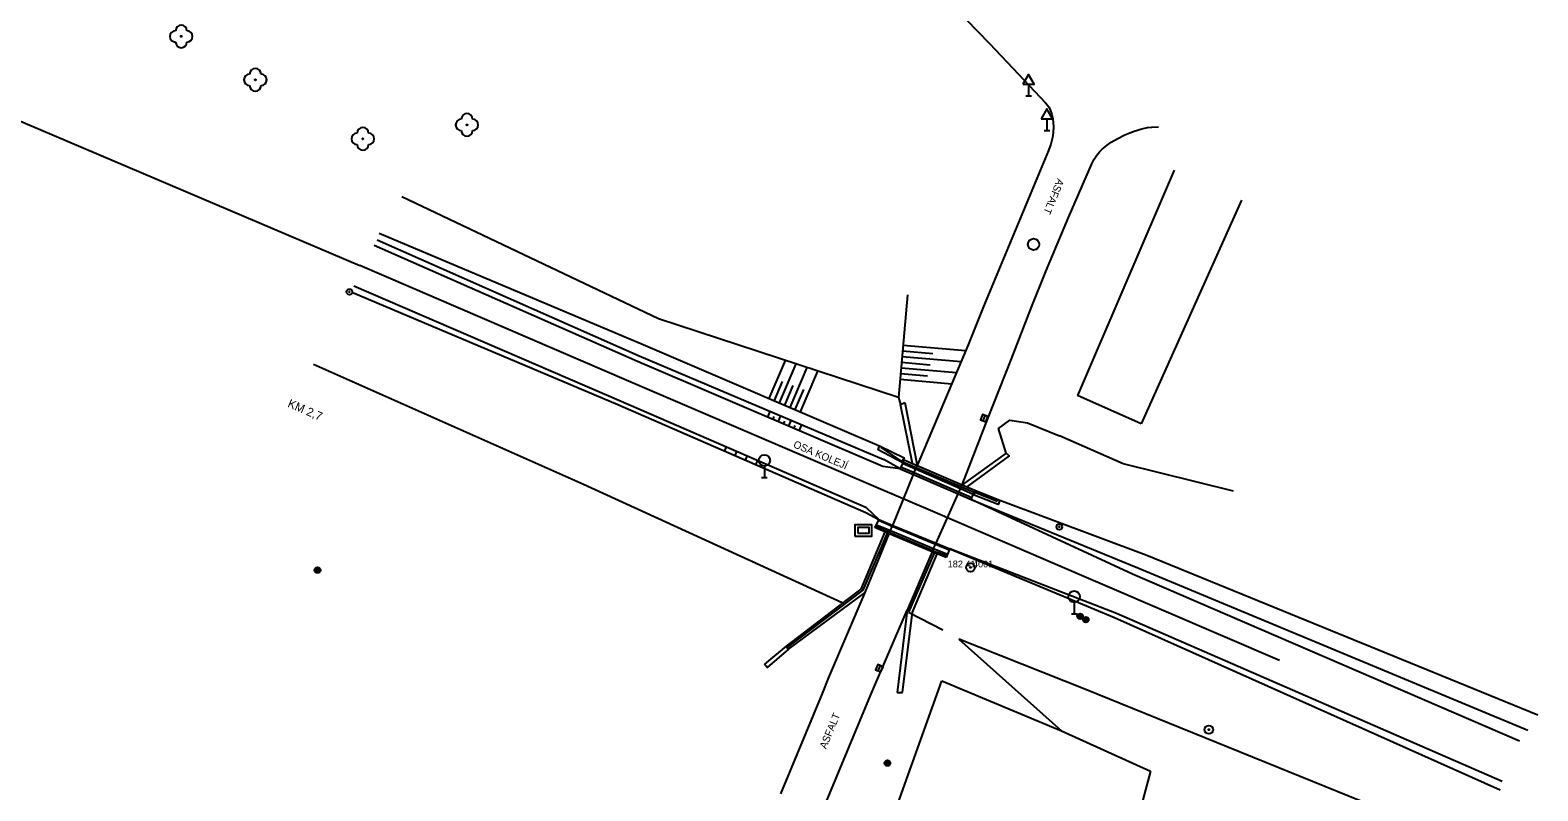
# Model space of a CAD drawing. Extents: x -539515 to -538098, y -1182060 to -1180157.
# Drawn here: x -538413 to -538280.5, y -1180861.6 to -1180794.8 of the extents above; entities that cross this region are included whole.
import ezdxf

# ---------------------------------------------------------------- set-up
doc = ezdxf.new("R2010")
doc.units = 0
for name, color, linetype in [('Vrstva 1', 7, 'Continuous'), ('Vrstva 12', 7, 'Continuous'), ('Vrstva 16', 7, 'Continuous'), ('Vrstva 21', 7, 'Continuous'), ('Vrstva 22', 7, 'Continuous'), ('Vrstva 23', 7, 'Continuous'), ('Vrstva 24', 7, 'Continuous'), ('Vrstva 25', 7, 'Continuous'), ('Vrstva 27', 7, 'Continuous'), ('Vrstva 29', 7, 'Continuous'), ('Vrstva 34', 7, 'Continuous'), ('Vrstva 40', 7, 'Continuous'), ('Vrstva 41', 7, 'Continuous'), ('Vrstva 68', 7, 'Continuous'), ('Vrstva 88', 7, 'Continuous')]:
    doc.layers.add(name, color=color, linetype=linetype)

msp = doc.modelspace()

# ---------------------------------------------------------------- linework, layer by layer
at = {"layer": 'Vrstva 1'}
for p, q in [((-538312.48, -1180807.08), (-538320.99, -1180826.89)), ((-538306.57, -1180809.71), (-538315.39, -1180829.39)), ((-538315.39, -1180829.39), (-538320.99, -1180826.89))]:
    msp.add_line(p, q, dxfattribs=at)
at = {"layer": 'Vrstva 12'}
for p, q in [((-538338.27, -1180831.449), (-538336.419, -1180832.676)), ((-538329.958, -1180835.425), (-538328.029, -1180836.185)), ((-538339.804, -1180843.999), (-538337.627, -1180838.852)), ((-538338.746, -1180838.328), (-538337.627, -1180838.852)), ((-538333.528, -1180840.592), (-538335.837, -1180845.93)), ((-538333.528, -1180840.592), (-538332.494, -1180840.956)), ((-538346.543, -1180849.084), (-538339.804, -1180843.999)), ((-538335.837, -1180845.93), (-538332.825, -1180847.485))]:
    msp.add_line(p, q, dxfattribs=at)
for points in [[(-538336.419, -1180832.676), (-538335.15, -1180833.216), (-538331.188, -1180834.902), (-538330.067, -1180835.379)], [(-538337.627, -1180838.852), (-538337.472, -1180838.918), (-538333.707, -1180840.516), (-538333.528, -1180840.592)]]:
    msp.add_lwpolyline(points, dxfattribs=at)
at = {"layer": 'Vrstva 16'}
for p, q in [((-538348.498, -1180833.091), (-538348.498, -1180834.091)), ((-538348.748, -1180834.091), (-538348.248, -1180834.091)), ((-538321.276, -1180845.069), (-538321.276, -1180846.069)), ((-538321.526, -1180846.069), (-538321.026, -1180846.069))]:
    msp.add_line(p, q, dxfattribs=at)
for centre, radius in [((-538384.958, -1180817.782), 0.25), ((-538384.958, -1180817.782), 0.03), ((-538348.498, -1180832.591), 0.5), ((-538322.582, -1180838.435), 0.25), ((-538322.582, -1180838.435), 0.03), ((-538321.276, -1180844.569), 0.5)]:
    msp.add_circle(centre, radius, dxfattribs=at)
at = {"layer": 'Vrstva 21'}
for centre, radius in [((-538330.394, -1180841.997), 0.375), ((-538330.394, -1180841.997), 0.05), ((-538309.44, -1180856.26), 0.375), ((-538309.44, -1180856.26), 0.05)]:
    msp.add_circle(centre, radius, dxfattribs=at)
at = {"layer": 'Vrstva 22'}
for centre in [(-538399.73, -1180795.32), (-538393.22, -1180799.14), (-538374.63, -1180803.1), (-538383.77, -1180804.33)]:
    msp.add_circle(centre, 0.05, dxfattribs=at)
for centre, start, end in [((-538400.23, -1180795.32), 90, 270), ((-538399.73, -1180794.82), 0, 180), ((-538399.23, -1180795.32), 270, 90), ((-538399.73, -1180795.82), 180, 0), ((-538393.72, -1180799.14), 90, 270), ((-538393.22, -1180798.64), 0, 180), ((-538392.72, -1180799.14), 270, 90), ((-538393.22, -1180799.64), 180, 0), ((-538383.77, -1180803.83), 0, 180), ((-538375.13, -1180803.1), 90, 270), ((-538374.63, -1180802.6), 0, 180), ((-538374.13, -1180803.1), 270, 90), ((-538384.27, -1180804.33), 90, 270), ((-538383.27, -1180804.33), 270, 90), ((-538374.63, -1180803.6), 180, 0), ((-538383.77, -1180804.83), 180, 0)]:
    msp.add_arc(centre, 0.5, start, end, dxfattribs=at)
at = {"layer": 'Vrstva 24'}
for points in [[(-538340.548, -1180839.244), (-538339.048, -1180839.244), (-538339.048, -1180838.244), (-538340.548, -1180838.244)], [(-538340.298, -1180838.994), (-538339.298, -1180838.994), (-538339.298, -1180838.494), (-538340.298, -1180838.494)]]:
    msp.add_lwpolyline(points, close=True, dxfattribs=at)
at = {"layer": 'Vrstva 25'}
for centre, radius in [((-538387.76, -1180842.23), 0.25), ((-538387.76, -1180842.23), 0.2), ((-538387.76, -1180842.23), 0.15), ((-538387.76, -1180842.23), 0.1), ((-538387.76, -1180842.23), 0.05), ((-538320.757, -1180846.295), 0.25), ((-538320.757, -1180846.295), 0.2), ((-538320.757, -1180846.295), 0.15), ((-538320.757, -1180846.295), 0.1), ((-538320.757, -1180846.295), 0.05), ((-538320.257, -1180846.587), 0.25), ((-538320.257, -1180846.587), 0.2), ((-538320.257, -1180846.587), 0.15), ((-538320.257, -1180846.587), 0.1), ((-538320.257, -1180846.587), 0.05), ((-538337.69, -1180859.2), 0.25), ((-538337.69, -1180859.2), 0.2), ((-538337.69, -1180859.2), 0.15), ((-538337.69, -1180859.2), 0.1), ((-538337.69, -1180859.2), 0.05)]:
    msp.add_circle(centre, radius, dxfattribs=at)
at = {"layer": 'Vrstva 27'}
for p, q in [((-538336.354, -1180822.969), (-538333.686, -1180823.196)), ((-538336.312, -1180822.471), (-538330.814, -1180822.939)), ((-538348.08, -1180827.141), (-538346.65, -1180823.803)), ((-538347.16, -1180827.534), (-538345.698, -1180824.116)), ((-538346.242, -1180827.928), (-538344.744, -1180824.43)), ((-538336.48, -1180824.464), (-538331.626, -1180824.877)), ((-538336.438, -1180823.966), (-538333.93, -1180824.179)), ((-538336.396, -1180823.467), (-538331.22, -1180823.908)), ((-538347.62, -1180827.338), (-538346.896, -1180825.649)), ((-538345.322, -1180828.322), (-538343.79, -1180824.743)), ((-538336.566, -1180825.46), (-538332.032, -1180825.846)), ((-538336.524, -1180824.962), (-538334.176, -1180825.162)), ((-538346.7, -1180827.731), (-538345.96, -1180826.002)), ((-538345.782, -1180828.125), (-538345.024, -1180826.356)), ((-538348.198, -1180828.796), (-538347.98, -1180828.29)), ((-538347.738, -1180828.993), (-538347.63, -1180828.739)), ((-538347.278, -1180829.19), (-538347.06, -1180828.68)), ((-538346.818, -1180829.387), (-538346.71, -1180829.131)), ((-538346.36, -1180829.584), (-538346.14, -1180829.07)), ((-538345.9, -1180829.781), (-538345.79, -1180829.523)), ((-538345.44, -1180829.978), (-538345.218, -1180829.46)), ((-538329.287, -1180829.115), (-538329.107, -1180828.649)), ((-538351.862, -1180831.412), (-538352.014, -1180831.761)), ((-538350.944, -1180831.81), (-538351.098, -1180832.161)), ((-538350.028, -1180832.208), (-538350.18, -1180832.56)), ((-538349.11, -1180832.607), (-538349.264, -1180832.959)), ((-538338.492, -1180851.088), (-538338.294, -1180850.628))]:
    msp.add_line(p, q, dxfattribs=at)
for points in [[(-538329.053, -1180829.205), (-538328.874, -1180828.738), (-538329.341, -1180828.559), (-538329.52, -1180829.026)], [(-538338.262, -1180851.186), (-538338.065, -1180850.727), (-538338.524, -1180850.53), (-538338.721, -1180850.989)]]:
    msp.add_lwpolyline(points, close=True, dxfattribs=at)
msp.add_circle((-538324.84, -1180813.6), 0.5, dxfattribs=at)
at = {"layer": 'Vrstva 29'}
for p, q in [((-538357.8, -1180820.137), (-538380.358, -1180809.41)), ((-538382.352, -1180812.618), (-538359.157, -1180822.398)), ((-538359.649, -1180823.886), (-538382.78, -1180813.715)), ((-538382.524, -1180813.209), (-538359.499, -1180823.411)), ((-538384.606, -1180817.876), (-538361.369, -1180827.688)), ((-538361.278, -1180827.323), (-538384.58, -1180817.289)), ((-538335.933, -1180818.032), (-538336.702, -1180827.073)), ((-538336.702, -1180827.073), (-538357.8, -1180820.137)), ((-538359.157, -1180822.398), (-538338.368, -1180831.298)), ((-538338.081, -1180833.132), (-538359.649, -1180823.886)), ((-538359.499, -1180823.411), (-538338, -1180832.517)), ((-538336.702, -1180827.073), (-538336.546, -1180827.688)), ((-538361.369, -1180827.688), (-538339.578, -1180837.176)), ((-538339.533, -1180836.765), (-538361.278, -1180827.323)), ((-538325.374, -1180829.301), (-538322.556, -1180830.434)), ((-538316.977, -1180832.887), (-538322.556, -1180830.434)), ((-538336.557, -1180833.325), (-538338.081, -1180833.132)), ((-538336.557, -1180833.325), (-538338, -1180832.517)), ((-538307.267, -1180835.296), (-538316.977, -1180832.887)), ((-538330.326, -1180836.039), (-538315.694, -1180842.046)), ((-538316.152, -1180842.598), (-538330.326, -1180836.039)), ((-538327.799, -1180836.096), (-538314.882, -1180840.907)), ((-538339.578, -1180837.176), (-538338.437, -1180837.796)), ((-538339.533, -1180836.765), (-538338.437, -1180837.796)), ((-538332.21, -1180840.369), (-538317.745, -1180846.408)), ((-538317.557, -1180846.044), (-538332.21, -1180840.369)), ((-538314.882, -1180840.907), (-538280.541, -1180854.957)), ((-538282.15, -1180857.257), (-538316.152, -1180842.598)), ((-538315.694, -1180842.046), (-538281.41, -1180856.305)), ((-538317.745, -1180846.408), (-538283.864, -1180861.556)), ((-538283.686, -1180860.807), (-538317.557, -1180846.044)), ((-538331.416, -1180848.298), (-538322.384, -1180856.371)), ((-538320.334, -1180852.697), (-538331.416, -1180848.298)), ((-538285.906, -1180866.661), (-538320.334, -1180852.697))]:
    msp.add_line(p, q, dxfattribs=at)
msp.add_lwpolyline([(-538327.249, -1180831.953), (-538327.918, -1180829.775), (-538326.939, -1180829.057), (-538325.374, -1180829.301)], dxfattribs=at)
at = {"layer": 'Vrstva 34'}
for p, q in [((-538456.47, -1180784.62), (-538384.04, -1180815.47)), ((-538325.538, -1180800.547), (-538325.038, -1180800.547)), ((-538325.288, -1180799.529), (-538325.288, -1180800.547)), ((-538323.675, -1180802.566), (-538323.675, -1180803.584)), ((-538323.925, -1180803.584), (-538323.425, -1180803.584)), ((-538360.432, -1180825.623), (-538384.04, -1180815.47)), ((-538338.707, -1180834.952), (-538360.432, -1180825.623)), ((-538333.71, -1180837.093), (-538338.707, -1180834.952)), ((-538323.551, -1180841.451), (-538333.71, -1180837.093)), ((-538313.395, -1180845.817), (-538323.551, -1180841.451)), ((-538303.242, -1180850.19), (-538313.395, -1180845.817))]:
    msp.add_line(p, q, dxfattribs=at)
for points in [[(-538325.788, -1180799.529), (-538324.788, -1180799.529), (-538325.288, -1180798.663)], [(-538324.175, -1180802.566), (-538323.175, -1180802.566), (-538323.675, -1180801.7)]]:
    msp.add_lwpolyline(points, close=True, dxfattribs=at)
at = {"layer": 'Vrstva 68'}
for p, q in [((-538388.11, -1180824.144), (-538364.397, -1180834.671)), ((-538340.15, -1180872.16), (-538332.917, -1180851.965)), ((-538314.583, -1180859.911), (-538315.373, -1180862.861))]:
    msp.add_line(p, q, dxfattribs=at)
for points in [[(-538364.397, -1180834.671), (-538341.666, -1180845.077)], [(-538341.666, -1180845.077), (-538341.601, -1180845.107)], [(-538332.917, -1180851.965), (-538322.384, -1180856.371)], [(-538322.384, -1180856.371), (-538314.583, -1180859.911)]]:
    msp.add_lwpolyline(points, dxfattribs=at)
at = {"layer": 'Vrstva 88'}
for p, q in [((-538326.66, -1180798.11), (-538325.222, -1180799.624)), ((-538323.54, -1180805.36), (-538329.232, -1180819.06)), ((-538321.784, -1180811.249), (-538319.74, -1180806.53)), ((-538323.756, -1180815.975), (-538321.784, -1180811.249)), ((-538328.9, -1180829), (-538326.782, -1180823.654)), ((-538336.546, -1180827.688), (-538336.145, -1180827.512)), ((-538335.485, -1180832.853), (-538336.546, -1180827.688)), ((-538336.145, -1180827.512), (-538335.074, -1180833.03)), ((-538327.249, -1180831.953), (-538331.112, -1180834.733)), ((-538336.364, -1180832.856), (-538336.226, -1180832.534)), ((-538330.011, -1180835.206), (-538330.149, -1180835.575)), ((-538338.475, -1180837.874), (-538338.437, -1180837.796)), ((-538339.655, -1180844.214), (-538337.522, -1180839.042)), ((-538338.801, -1180838.498), (-538338.66, -1180838.249)), ((-538338.66, -1180838.249), (-538338.475, -1180837.874)), ((-538332.21, -1180840.369), (-538332.264, -1180840.484)), ((-538333.754, -1180840.62), (-538335.945, -1180845.767)), ((-538335.485, -1180845.922), (-538333.312, -1180840.814)), ((-538332.407, -1180840.842), (-538332.523, -1180841.131)), ((-538332.264, -1180840.484), (-538332.407, -1180840.842)), ((-538346.364, -1180849.181), (-538339.655, -1180844.214)), ((-538340.02, -1180843.91), (-538341.459, -1180844.999)), ((-538339.174, -1180853.264), (-538335.945, -1180845.767)), ((-538335.945, -1180845.767), (-538336.831, -1180852.98)), ((-538336.354, -1180852.991), (-538335.485, -1180845.922)), ((-538346.579, -1180848.933), (-538348.498, -1180850.494)), ((-538346.579, -1180848.933), (-538346.364, -1180849.181)), ((-538347.05, -1180861.89), (-538343.395, -1180853.085)), ((-538343.07, -1180862.62), (-538339.174, -1180853.264)), ((-538336.831, -1180852.98), (-538336.354, -1180852.991))]:
    msp.add_line(p, q, dxfattribs=at)
for points in [[(-538332.17, -1180792.32), (-538330.797, -1180793.801), (-538328.728, -1180795.959), (-538326.66, -1180798.11)], [(-538325.222, -1180799.624), (-538323.79, -1180801.15), (-538323.623, -1180801.354), (-538323.49, -1180801.561), (-538323.384, -1180801.767), (-538323.234, -1180802.182), (-538323.151, -1180802.569), (-538323.112, -1180802.92), (-538323.103, -1180803.234), (-538323.135, -1180803.789), (-538323.197, -1180804.202), (-538323.343, -1180804.803), (-538323.54, -1180805.36)], [(-538319.74, -1180806.53), (-538319.516, -1180806.103), (-538319.278, -1180805.758), (-538319.04, -1180805.477), (-538318.812, -1180805.246), (-538318.373, -1180804.876), (-538318.015, -1180804.623), (-538317.439, -1180804.281), (-538316.83, -1180803.98), (-538316.393, -1180803.793), (-538316.01, -1180803.649), (-538315.338, -1180803.446), (-538314.834, -1180803.34), (-538314.454, -1180803.289), (-538313.877, -1180803.262)], [(-538326.782, -1180823.654), (-538325.037, -1180819.132), (-538323.756, -1180815.975)], [(-538329.232, -1180819.06), (-538330.606, -1180822.442)], [(-538330.606, -1180822.442), (-538335.074, -1180833.03)], [(-538331.112, -1180834.733), (-538329.946, -1180831.731), (-538328.9, -1180829)], [(-538338.368, -1180831.298), (-538336.226, -1180832.379), (-538336.444, -1180832.74), (-538338.491, -1180831.658), (-538338.368, -1180831.298)], [(-538327.249, -1180831.953), (-538326.988, -1180832.175), (-538330.703, -1180834.908)], [(-538337.522, -1180839.042), (-538337.472, -1180838.918), (-538337.41, -1180838.767), (-538337.256, -1180838.387), (-538337.22, -1180838.299), (-538335.4, -1180833.829), (-538335.341, -1180833.684), (-538335.209, -1180833.361), (-538335.15, -1180833.216), (-538335.074, -1180833.03)], [(-538336.364, -1180832.856), (-538336.498, -1180833.182), (-538336.557, -1180833.325)], [(-538336.557, -1180833.325), (-538335.4, -1180833.829), (-538331.474, -1180835.539), (-538330.326, -1180836.039)], [(-538330.267, -1180835.886), (-538331.408, -1180835.391), (-538335.341, -1180833.684), (-538336.498, -1180833.182)], [(-538330.149, -1180835.575), (-538331.27, -1180835.085), (-538335.209, -1180833.361), (-538336.364, -1180832.856)], [(-538336.226, -1180832.534), (-538335.485, -1180832.853), (-538335.074, -1180833.03), (-538331.112, -1180834.733), (-538330.703, -1180834.908), (-538330.011, -1180835.206)], [(-538333.754, -1180840.62), (-538333.707, -1180840.516), (-538333.627, -1180840.336), (-538333.467, -1180839.979), (-538333.418, -1180839.87), (-538331.474, -1180835.539), (-538331.408, -1180835.391), (-538331.27, -1180835.085), (-538331.188, -1180834.902), (-538331.112, -1180834.733)], [(-538330.326, -1180836.039), (-538330.267, -1180835.886), (-538330.149, -1180835.575)], [(-538327.799, -1180836.096), (-538327.956, -1180836.471), (-538330.079, -1180835.642), (-538329.95, -1180835.227), (-538327.799, -1180836.096)], [(-538338.437, -1180837.796), (-538337.22, -1180838.299), (-538333.418, -1180839.87), (-538332.21, -1180840.369)], [(-538337.923, -1180838.884), (-538340.02, -1180843.91)], [(-538332.523, -1180841.131), (-538333.312, -1180840.814), (-538333.754, -1180840.62), (-538337.522, -1180839.042), (-538337.923, -1180838.884), (-538338.801, -1180838.498)], [(-538338.66, -1180838.249), (-538337.41, -1180838.767), (-538333.627, -1180840.336), (-538332.407, -1180840.842)], [(-538332.264, -1180840.484), (-538333.467, -1180839.979), (-538337.256, -1180838.387), (-538338.475, -1180837.874)], [(-538342.841, -1180851.671), (-538339.655, -1180844.214)], [(-538341.601, -1180845.107), (-538346.579, -1180848.933)], [(-538341.459, -1180844.999), (-538341.601, -1180845.107)], [(-538346.364, -1180849.181), (-538348.24, -1180850.8), (-538348.498, -1180850.494)], [(-538343.395, -1180853.085), (-538342.841, -1180851.671)]]:
    msp.add_lwpolyline(points, dxfattribs=at)

# ---------------------------------------------------------------- texts
at = {"layer": 'Vrstva 22'}
msp.add_text('182 41 ', height=0.6, dxfattribs=at).set_placement((-538332.394, -1180841.997))
at = {"layer": 'Vrstva 23'}
msp.add_text(' 4001', height=0.6, dxfattribs=at).set_placement((-538330.394, -1180841.997))
at = {"layer": 'Vrstva 40'}
for s, rotation, p in [('ASFALT', 247.43584, (-538322.744, -1180807.758)), ('OSA KOLEJÍ', 336.94448, (-538346.014, -1180831.415)), ('ASFALT', 67.45642, (-538343.076, -1180857.998))]:
    msp.add_text(s, height=0.65, rotation=rotation, dxfattribs=at).set_placement(p)
at = {"layer": 'Vrstva 41'}
msp.add_text('KM 2,7', height=0.75, rotation=336.6, dxfattribs=at).set_placement((-538390.447, -1180827.863))

doc.saveas('drawing.dxf')
